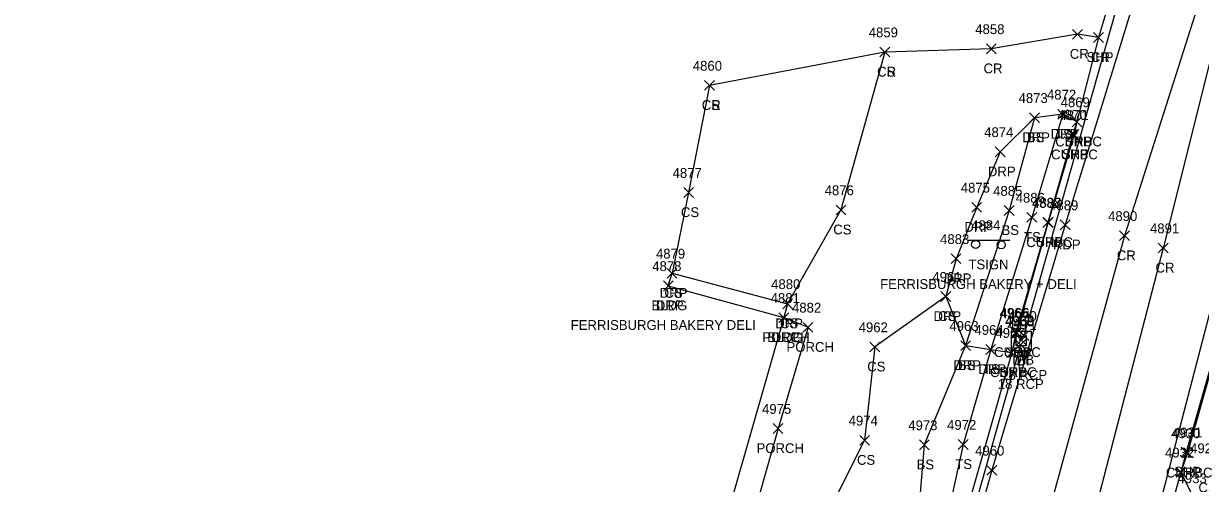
# Model space of a CAD drawing. Extents: x 1443912 to 1445411, y 621446 to 623693.
# Drawn here: x 1444605 to 1444844.8, y 622845.6 to 622939.4 of the extents above; entities that cross this region are included whole.
import ezdxf

# ---------------------------------------------------------------- set-up
doc = ezdxf.new("R2010")
doc.units = 0
for name, color, linetype in [('D_A', 7, 'Continuous'), ('D_C', 7, 'Continuous'), ('D_I', 7, 'Continuous'), ('D_TIC', 7, 'Continuous'), ('DCP', 7, 'Continuous'), ('DS', 7, 'Continuous'), ('L_A', 7, 'Continuous'), ('L_C', 7, 'Continuous'), ('L_I', 7, 'Continuous'), ('L_TIC', 7, 'Continuous'), ('LBC', 7, 'Continuous'), ('LBF', 7, 'Continuous'), ('LELB', 7, 'Continuous'), ('P_A', 7, 'Continuous'), ('P_I', 7, 'Continuous'), ('P_TIC', 7, 'Continuous'), ('PET', 7, 'Continuous'), ('PRC', 7, 'Continuous'), ('PSP', 7, 'Continuous'), ('R_A', 7, 'Continuous'), ('R_I', 7, 'Continuous'), ('R_TIC', 7, 'Continuous'), ('RC', 7, 'Continuous'), ('RDP', 7, 'Continuous'), ('S_A', 7, 'Continuous'), ('S_C', 7, 'Continuous'), ('S_I', 7, 'Continuous'), ('SSGN', 7, 'Continuous')]:
    doc.layers.add(name, color=color, linetype=linetype)

msp = doc.modelspace()

# ---------------------------------------------------------------- linework, layer by layer
at = {"layer": 'D_TIC'}
for points in [[(1444807.88, 622874.73), (1444809.88, 622876.73)], [(1444809.88, 622874.73), (1444807.88, 622876.73)], [(1444807.17, 622872.89), (1444809.17, 622874.89)], [(1444809.17, 622872.89), (1444807.17, 622874.89)], [(1444807.37, 622873.83), (1444809.37, 622875.83)], [(1444809.37, 622873.83), (1444807.37, 622875.83)]]:
    msp.add_lwpolyline(points, dxfattribs=at)
at = {"layer": 'DCP'}
for points in [[(1444832.59, 622959.7), (1444808.88, 622875.73)], [(1444808.17, 622873.89), (1444778.13, 622767.66)]]:
    msp.add_lwpolyline(points, dxfattribs=at)
at = {"layer": 'DS'}
for p, q in [((1444806.31, 622876.64), (1444810.31, 622876.64)), ((1444806.31, 622872.64), (1444806.31, 622876.64)), ((1444810.31, 622876.64), (1444810.31, 622872.64)), ((1444807.31, 622873.64), (1444807.31, 622875.64)), ((1444807.31, 622875.64), (1444809.31, 622875.64)), ((1444808.32, 622874.64), (1444808.32, 622874.64)), ((1444808.32, 622874.64), (1444808.32, 622874.64)), ((1444809.31, 622875.64), (1444809.31, 622873.64)), ((1444810.31, 622872.64), (1444806.31, 622872.64)), ((1444809.31, 622873.64), (1444807.31, 622873.64))]:
    msp.add_line(p, q, dxfattribs=at)
at = {"layer": 'L_TIC'}
for points in [[(1444779.51, 622932.58), (1444781.51, 622934.58)], [(1444781.51, 622932.58), (1444779.51, 622934.58)], [(1444743.78, 622925.77), (1444745.78, 622927.77)], [(1444745.78, 622925.77), (1444743.78, 622927.77)], [(1444810.03, 622919.19), (1444812.03, 622921.19)], [(1444812.03, 622919.19), (1444810.03, 622921.19)], [(1444815.81, 622919.88), (1444817.81, 622921.88)], [(1444817.81, 622919.88), (1444815.81, 622921.88)], [(1444739.52, 622903.92), (1444741.52, 622905.92)], [(1444741.52, 622903.92), (1444739.52, 622905.92)], [(1444770.57, 622900.38), (1444772.57, 622902.38)], [(1444772.57, 622900.38), (1444770.57, 622902.38)], [(1444804.86, 622900.27), (1444806.86, 622902.27)], [(1444806.86, 622900.27), (1444804.86, 622902.27)], [(1444809.49, 622898.85), (1444811.49, 622900.85)], [(1444811.49, 622898.85), (1444809.49, 622900.85)], [(1444736.14, 622887.46), (1444738.14, 622889.46)], [(1444738.14, 622887.46), (1444736.14, 622889.46)], [(1444735.37, 622884.91), (1444737.37, 622886.91)], [(1444737.37, 622884.91), (1444735.37, 622886.91)], [(1444791.95, 622882.72), (1444793.95, 622884.72)], [(1444793.95, 622882.72), (1444791.95, 622884.72)], [(1444759.7, 622881.24), (1444761.7, 622883.24)], [(1444761.7, 622881.24), (1444759.7, 622883.24)], [(1444758.93, 622878.41), (1444760.93, 622880.41)], [(1444760.93, 622878.41), (1444758.93, 622880.41)], [(1444758.93, 622878.41), (1444760.93, 622880.41)], [(1444760.93, 622878.41), (1444758.93, 622880.41)], [(1444763.86, 622876.44), (1444765.86, 622878.44)], [(1444765.86, 622876.44), (1444763.86, 622878.44)], [(1444777.49, 622872.44), (1444779.49, 622874.44)], [(1444779.49, 622872.44), (1444777.49, 622874.44)], [(1444795.98, 622872.71), (1444797.98, 622874.71)], [(1444797.98, 622872.71), (1444795.98, 622874.71)], [(1444801.1, 622871.91), (1444803.1, 622873.91)], [(1444803.1, 622871.91), (1444801.1, 622873.91)], [(1444757.75, 622855.79), (1444759.75, 622857.79)], [(1444759.75, 622855.79), (1444757.75, 622857.79)], [(1444775.4, 622853.4), (1444777.4, 622855.4)], [(1444777.4, 622853.4), (1444775.4, 622855.4)], [(1444787.55, 622852.46), (1444789.55, 622854.46)], [(1444789.55, 622852.46), (1444787.55, 622854.46)], [(1444795.47, 622852.54), (1444797.47, 622854.54)], [(1444797.47, 622852.54), (1444795.47, 622854.54)]]:
    msp.add_lwpolyline(points, dxfattribs=at)
at = {"layer": 'LBC'}
msp.add_lwpolyline([(1444736.37, 622885.91), (1444759.93, 622879.41), (1444746.06, 622831.06), (1444722.43, 622837.59)], dxfattribs=at)
at = {"layer": 'LBF'}
msp.add_lwpolyline([(1444759.93, 622879.41), (1444764.86, 622877.44), (1444758.75, 622856.79), (1444751.19, 622829.94), (1444746.06, 622831.06)], dxfattribs=at)
at = {"layer": 'LELB'}
for points in [[(1444780.51, 622933.58), (1444771.57, 622901.38), (1444760.7, 622882.24)], [(1444744.78, 622926.77), (1444740.52, 622904.92), (1444737.14, 622888.46)], [(1444811.03, 622920.19), (1444805.86, 622901.27), (1444796.98, 622873.71), (1444788.55, 622853.46), (1444786.68, 622831.4), (1444778.98, 622802.67), (1444773.49, 622774.57)], [(1444816.81, 622920.88), (1444810.49, 622899.85), (1444802.1, 622872.91), (1444796.47, 622853.54), (1444791.83, 622832.44), (1444781.91, 622800.96), (1444776.12, 622775.61), (1444777.26, 622768.28)], [(1444792.95, 622883.72), (1444778.49, 622873.44), (1444776.4, 622854.4), (1444762.6, 622826.98), (1444757.09, 622807.45), (1444753.41, 622780.37), (1444747.22, 622757.91)]]:
    msp.add_lwpolyline(points, dxfattribs=at)
at = {"layer": 'P_TIC'}
for points in [[(1444818.78, 622936.2), (1444820.78, 622938.2)], [(1444820.78, 622936.2), (1444818.78, 622938.2)], [(1444823.08, 622935.54), (1444825.08, 622937.54)], [(1444825.08, 622935.54), (1444823.08, 622937.54)], [(1444823.08, 622935.54), (1444825.08, 622937.54)], [(1444825.08, 622935.54), (1444823.08, 622937.54)], [(1444779.51, 622932.58), (1444781.51, 622934.58)], [(1444781.51, 622932.58), (1444779.51, 622934.58)], [(1444801.21, 622933.24), (1444803.21, 622935.24)], [(1444803.21, 622933.24), (1444801.21, 622935.24)], [(1444743.78, 622925.77), (1444745.78, 622927.77)], [(1444745.78, 622925.77), (1444743.78, 622927.77)], [(1444818.67, 622918.33), (1444820.67, 622920.33)], [(1444820.67, 622918.33), (1444818.67, 622920.33)], [(1444818.08, 622915.76), (1444820.08, 622917.76)], [(1444820.08, 622915.76), (1444818.08, 622917.76)], [(1444812.82, 622897.85), (1444814.82, 622899.85)], [(1444814.82, 622897.85), (1444812.82, 622899.85)], [(1444816.28, 622897.33), (1444818.28, 622899.33)], [(1444818.28, 622897.33), (1444816.28, 622899.33)], [(1444828.37, 622895.11), (1444830.37, 622897.11)], [(1444830.37, 622895.11), (1444828.37, 622897.11)], [(1444836.25, 622892.61), (1444838.25, 622894.61)], [(1444838.25, 622892.61), (1444836.25, 622894.61)], [(1444806.44, 622875.3), (1444808.44, 622877.3)], [(1444808.44, 622875.3), (1444806.44, 622877.3)], [(1444805.37, 622871.29), (1444807.37, 622873.29)], [(1444807.37, 622871.29), (1444805.37, 622873.29)], [(1444840.93, 622850.99), (1444842.93, 622852.99)], [(1444842.93, 622850.99), (1444840.93, 622852.99)], [(1444801.32, 622847.28), (1444803.32, 622849.28)], [(1444803.32, 622847.28), (1444801.32, 622849.28)], [(1444839.88, 622846.88), (1444841.88, 622848.88)], [(1444841.88, 622846.88), (1444839.88, 622848.88)]]:
    msp.add_lwpolyline(points, dxfattribs=at)
at = {"layer": 'PET'}
for points in [[(1444834.61, 622954.83), (1444817.28, 622898.33), (1444802.32, 622848.28), (1444788.31, 622798.36), (1444776.91, 622757.99), (1444766.34, 622720.55), (1444757.14, 622686.8), (1444749.1, 622658.64), (1444739.41, 622623.83), (1444737.32, 622616.48)], [(1444863.33, 622947.05), (1444849.43, 622890.74), (1444835.15, 622835.9), (1444822.19, 622789.91), (1444810.41, 622747.03), (1444799.78, 622709.01), (1444791.19, 622677.27), (1444783.21, 622648.5), (1444773.16, 622611.58)]]:
    msp.add_lwpolyline(points, dxfattribs=at)
at = {"layer": 'PRC'}
for points in [[(1444864.1, 623005.34), (1444851.39, 622950.16), (1444837.25, 622893.61), (1444822.84, 622838.02), (1444810.34, 622792.94), (1444799.32, 622750.35), (1444788.05, 622712.65), (1444779.51, 622680.27), (1444771.55, 622651.63), (1444762.01, 622615.65), (1444752.75, 622584.12), (1444739.92, 622538.84), (1444733.6, 622516.91), (1444722.13, 622475.76), (1444713.59, 622446.41), (1444702.09, 622404.55), (1444689.87, 622361.08), (1444676.17, 622311.92), (1444657.59, 622249.98), (1444643.66, 622204.01), (1444635.38, 622177.66), (1444620.59, 622126.88), (1444604.97, 622075.74)], [(1444846.73, 622950.74), (1444829.37, 622896.11), (1444814.12, 622840.53), (1444801.7, 622795.63), (1444790.08, 622753.54), (1444778.65, 622716.11), (1444769.12, 622683.18), (1444760.94, 622654.81), (1444750.77, 622619.03), (1444741.67, 622586.01), (1444729.73, 622541.23), (1444723.42, 622520.39), (1444711.77, 622478.97), (1444703.65, 622449.63), (1444691.66, 622407.43), (1444679.51, 622365.85), (1444664.93, 622313.64), (1444649.43, 622253.98), (1444637.04, 622206.21), (1444631.31, 622178.74), (1444618.32, 622127.38), (1444604.97, 622075.74)], [(1444824.08, 622936.54), (1444819.78, 622937.2), (1444802.21, 622934.24), (1444780.51, 622933.58), (1444744.78, 622926.77)]]:
    msp.add_lwpolyline(points, dxfattribs=at)
at = {"layer": 'PSP'}
for points in [[(1444830.72, 622958.68), (1444824.08, 622936.54), (1444819.67, 622919.33), (1444819.08, 622916.76), (1444813.82, 622898.85), (1444807.44, 622876.3), (1444806.37, 622872.29), (1444795.13, 622832.76), (1444794.46, 622829.25), (1444786.25, 622799.5), (1444777.57, 622768.3), (1444776.11, 622764.24), (1444765.41, 622725.24), (1444764.56, 622721.65), (1444754.92, 622687.33)], [(1444868.68, 622947.27), (1444864.21, 622931.67), (1444863.42, 622928.8), (1444852.73, 622889.78), (1444841.93, 622851.99), (1444840.88, 622847.88), (1444835.43, 622828.39), (1444834.54, 622825.57), (1444824.43, 622789.09), (1444812.61, 622746.36), (1444801.88, 622708.4), (1444793.15, 622676.92), (1444788.83, 622661.85), (1444786.44, 622649.3), (1444783.88, 622637.22), (1444773.11, 622588.76)]]:
    msp.add_lwpolyline(points, dxfattribs=at)
at = {"layer": 'R_TIC'}
for points in [[(1444810.03, 622919.19), (1444812.03, 622921.19)], [(1444812.03, 622919.19), (1444810.03, 622921.19)], [(1444815.81, 622919.88), (1444817.81, 622921.88)], [(1444817.81, 622919.88), (1444815.81, 622921.88)], [(1444818.67, 622918.33), (1444820.67, 622920.33)], [(1444820.67, 622918.33), (1444818.67, 622920.33)], [(1444818.67, 622918.33), (1444820.67, 622920.33)], [(1444820.67, 622918.33), (1444818.67, 622920.33)], [(1444817.82, 622915.69), (1444819.82, 622917.69)], [(1444819.82, 622915.69), (1444817.82, 622917.69)], [(1444803.03, 622912.23), (1444805.03, 622914.23)], [(1444805.03, 622912.23), (1444803.03, 622914.23)], [(1444798.25, 622900.91), (1444800.25, 622902.91)], [(1444800.25, 622900.91), (1444798.25, 622902.91)], [(1444812.75, 622897.8), (1444814.75, 622899.8)], [(1444814.75, 622897.8), (1444812.75, 622899.8)], [(1444794.04, 622890.42), (1444796.04, 622892.42)], [(1444796.04, 622890.42), (1444794.04, 622892.42)], [(1444736.14, 622887.46), (1444738.14, 622889.46)], [(1444738.14, 622887.46), (1444736.14, 622889.46)], [(1444735.37, 622884.91), (1444737.37, 622886.91)], [(1444737.37, 622884.91), (1444735.37, 622886.91)], [(1444791.95, 622882.72), (1444793.95, 622884.72)], [(1444793.95, 622882.72), (1444791.95, 622884.72)], [(1444759.7, 622881.24), (1444761.7, 622883.24)], [(1444761.7, 622881.24), (1444759.7, 622883.24)], [(1444758.93, 622878.41), (1444760.93, 622880.41)], [(1444760.93, 622878.41), (1444758.93, 622880.41)], [(1444806.21, 622875.38), (1444808.21, 622877.38)], [(1444808.21, 622875.38), (1444806.21, 622877.38)], [(1444795.98, 622872.71), (1444797.98, 622874.71)], [(1444797.98, 622872.71), (1444795.98, 622874.71)], [(1444801.1, 622871.91), (1444803.1, 622873.91)], [(1444803.1, 622871.91), (1444801.1, 622873.91)], [(1444805.37, 622871.29), (1444807.37, 622873.29)], [(1444807.37, 622871.29), (1444805.37, 622873.29)], [(1444805.37, 622871.29), (1444807.37, 622873.29)], [(1444807.37, 622871.29), (1444805.37, 622873.29)], [(1444841.22, 622850.81), (1444843.22, 622852.81)], [(1444843.22, 622850.81), (1444841.22, 622852.81)], [(1444839.88, 622846.88), (1444841.88, 622848.88)], [(1444841.88, 622846.88), (1444839.88, 622848.88)], [(1444839.88, 622846.88), (1444841.88, 622848.88)], [(1444841.88, 622846.88), (1444839.88, 622848.88)]]:
    msp.add_lwpolyline(points, dxfattribs=at)
at = {"layer": 'RC'}
for points in [[(1444864.21, 622931.67), (1444863.52, 622928.73), (1444852.91, 622889.81), (1444842.22, 622851.81), (1444840.88, 622847.88)], [(1444819.67, 622919.33), (1444818.82, 622916.69), (1444813.75, 622898.8), (1444807.21, 622876.38), (1444806.37, 622872.29)]]:
    msp.add_lwpolyline(points, dxfattribs=at)
at = {"layer": 'RDP'}
for points in [[(1444819.67, 622919.33), (1444816.81, 622920.88), (1444811.03, 622920.19), (1444804.03, 622913.23), (1444799.25, 622901.91), (1444795.04, 622891.42), (1444792.95, 622883.72), (1444796.98, 622873.71), (1444802.1, 622872.91), (1444806.37, 622872.29)], [(1444736.37, 622885.91), (1444737.14, 622888.46), (1444760.7, 622882.24), (1444759.93, 622879.41)], [(1444840.88, 622847.88), (1444843.44, 622842.65), (1444848.62, 622838.88), (1444853.85, 622836.81), (1444851.42, 622826.53), (1444841.29, 622828.53), (1444835.43, 622828.39)]]:
    msp.add_lwpolyline(points, dxfattribs=at)
at = {"layer": 'SSGN'}
for p, q in [((1444797.36, 622895.18), (1444805.96, 622895.18)), ((1444801.38, 622894.27), (1444801.38, 622894.27))]:
    msp.add_line(p, q, dxfattribs=at)
for centre in [(1444799.02, 622894.34), (1444804.24, 622894.27)]:
    msp.add_circle(centre, 0.833, dxfattribs=at)

# ---------------------------------------------------------------- texts
at = {"layer": 'D_A'}
for s, p in [('DIB', (1444806.48, 622869.83)), ('DI', (1444807.37, 622869.64)), ('P', (1444808.26, 622870.73)), ('P', (1444807.55, 622868.89))]:
    msp.add_text(s, height=2, dxfattribs=at).set_placement(p)
at = {"layer": 'D_C'}
for p in [(1444803.54, 622864.89), (1444804.24, 622866.73)]:
    msp.add_text('18 RCP', height=2, dxfattribs=at).set_placement(p)
at = {"layer": 'D_I'}
for s, p in [('4968', (1444805.01, 622877.64)), ('4969', (1444805.06, 622877.83)), ('4971', (1444805.48, 622876.89)), ('4970', (1444805.53, 622878.73))]:
    msp.add_text(s, height=2, dxfattribs=at).set_placement(p)
at = {"layer": 'L_A'}
for s, p in [('CS', (1444778.95, 622928.58)), ('CS', (1444743.22, 622921.77)), ('BS', (1444809.47, 622915.19)), ('TS', (1444815.22, 622915.88)), ('CS', (1444738.96, 622899.92)), ('CS', (1444770.01, 622896.38)), ('BS', (1444804.3, 622896.27)), ('TS', (1444808.9, 622894.85)), ('CS', (1444735.58, 622883.46)), ('BLDG', (1444732.96, 622880.91)), ('CS', (1444759.14, 622877.24)), ('CS', (1444791.39, 622878.72)), ('PORCH', (1444755.55, 622874.41)), ('BLDG', (1444756.52, 622874.41)), ('PORCH', (1444760.48, 622872.44)), ('CS', (1444776.93, 622868.44)), ('BS', (1444795.42, 622868.71)), ('TS', (1444800.51, 622867.91)), ('PORCH', (1444754.37, 622851.79)), ('CS', (1444774.84, 622849.4)), ('BS', (1444786.99, 622848.46)), ('TS', (1444794.88, 622848.54)), ('CS', (1444844.44, 622843.77))]:
    msp.add_text(s, height=2, dxfattribs=at).set_placement(p)
at = {"layer": 'L_C'}
msp.add_text('FERRISBURGH BAKERY DELI', height=2, dxfattribs=at).set_placement((1444716.49, 622876.91))
at = {"layer": 'L_I'}
for s, p in [('4859', (1444777.24, 622936.58)), ('4860', (1444741.38, 622929.77)), ('4873', (1444807.77, 622923.19)), ('4872', (1444813.56, 622923.88)), ('4877', (1444737.26, 622907.92)), ('4876', (1444768.25, 622904.38)), ('4885', (1444802.6, 622904.27)), ('4886', (1444807.18, 622902.85)), ('4879', (1444733.87, 622891.46)), ('4878', (1444733.11, 622888.91)), ('4961', (1444790.21, 622886.72)), ('4880', (1444757.35, 622885.24)), ('4881', (1444757.24, 622882.41)), ('4881', (1444757.24, 622882.41)), ('4882', (1444761.6, 622880.44)), ('4962', (1444775.19, 622876.44)), ('4963', (1444793.68, 622876.71)), ('4964', (1444798.79, 622875.91)), ('4975', (1444755.49, 622859.79)), ('4974', (1444773.14, 622857.4)), ('4973', (1444785.29, 622856.46)), ('4972', (1444793.21, 622856.54)), ('4928', (1444842.74, 622851.77))]:
    msp.add_text(s, height=2, dxfattribs=at).set_placement(p)
at = {"layer": 'P_A'}
for s, p in [('CR', (1444818.22, 622932.2)), ('SHP', (1444821.62, 622931.54)), ('CR', (1444822.52, 622931.54)), ('CR', (1444778.94, 622928.58)), ('CR', (1444800.64, 622929.24)), ('CR', (1444743.21, 622921.77)), ('SHP', (1444817.2, 622914.33)), ('SHP', (1444816.62, 622911.76)), ('SHP', (1444811.35, 622893.85)), ('RDP', (1444814.77, 622893.33)), ('CR', (1444827.8, 622891.11)), ('CR', (1444835.69, 622888.61)), ('SHP', (1444804.97, 622871.3)), ('SHP', (1444803.91, 622867.29)), ('SHP', (1444839.46, 622846.99))]:
    msp.add_text(s, height=2, dxfattribs=at).set_placement(p)
at = {"layer": 'P_I'}
for s, p in [('4858', (1444798.95, 622937.24)), ('4859', (1444777.24, 622936.58)), ('4860', (1444741.38, 622929.77)), ('4869', (1444816.35, 622922.33)), ('4870', (1444815.73, 622919.76)), ('4888', (1444810.56, 622901.85)), ('4889', (1444814.01, 622901.33)), ('4890', (1444826.02, 622899.11)), ('4891', (1444834.56, 622896.61)), ('4966', (1444804.08, 622879.3)), ('4967', (1444803.06, 622875.29)), ('4931', (1444839.24, 622854.99)), ('4960', (1444798.92, 622851.28)), ('4932', (1444837.62, 622850.88))]:
    msp.add_text(s, height=2, dxfattribs=at).set_placement(p)
at = {"layer": 'R_A'}
for s, p in [('DRP', (1444808.52, 622915.19)), ('DRP', (1444814.3, 622915.88)), ('CURBC', (1444815.25, 622914.33)), ('DRP', (1444817.15, 622914.33)), ('CURBC', (1444814.41, 622911.69)), ('DRP', (1444801.52, 622908.23)), ('DRP', (1444796.74, 622896.91)), ('CURBC', (1444809.33, 622893.8)), ('DRP', (1444792.53, 622886.42)), ('DRP', (1444734.63, 622883.46)), ('DRP', (1444733.85, 622880.91)), ('DRP', (1444758.18, 622877.24)), ('DRP', (1444790.43, 622878.72)), ('DRP', (1444757.42, 622874.41)), ('CURBC', (1444802.79, 622871.38)), ('DRP', (1444794.47, 622868.71)), ('DRP', (1444799.59, 622867.91)), ('CURBC', (1444801.95, 622867.29)), ('DRP', (1444803.86, 622867.29)), ('CURBC', (1444837.8, 622846.81))]:
    msp.add_text(s, height=2, dxfattribs=at).set_placement(p)
at = {"layer": 'R_I'}
for s, p in [('4873', (1444807.77, 622923.19)), ('4872', (1444813.56, 622923.88)), ('4869', (1444816.35, 622922.33)), ('4869', (1444816.35, 622922.33)), ('4871', (1444816.13, 622919.69)), ('4874', (1444800.77, 622916.23)), ('4875', (1444795.99, 622904.91)), ('4887', (1444810.49, 622901.8)), ('4883', (1444791.78, 622894.42)), ('4879', (1444733.87, 622891.46)), ('4878', (1444733.11, 622888.91)), ('4961', (1444790.21, 622886.72)), ('4880', (1444757.35, 622885.24)), ('4881', (1444757.24, 622882.41)), ('4965', (1444803.9, 622879.38)), ('4963', (1444793.68, 622876.71)), ('4964', (1444798.79, 622875.91)), ('4967', (1444803.06, 622875.29)), ('4967', (1444803.06, 622875.29)), ('4930', (1444838.87, 622854.81)), ('4932', (1444837.62, 622850.88)), ('4932', (1444837.62, 622850.88)), ('4933', (1444840.18, 622845.65))]:
    msp.add_text(s, height=2, dxfattribs=at).set_placement(p)
at = {"layer": 'S_A'}
msp.add_text('TSIGN', height=2, dxfattribs=at).set_placement((1444797.56, 622889.26))
at = {"layer": 'S_C'}
msp.add_text('FERRISBURGH BAKERY + DELI', height=2, dxfattribs=at).set_placement((1444779.55, 622885.26))
at = {"layer": 'S_I'}
msp.add_text('4884', height=2, dxfattribs=at).set_placement((1444798.12, 622897.26))

doc.saveas('drawing.dxf')
